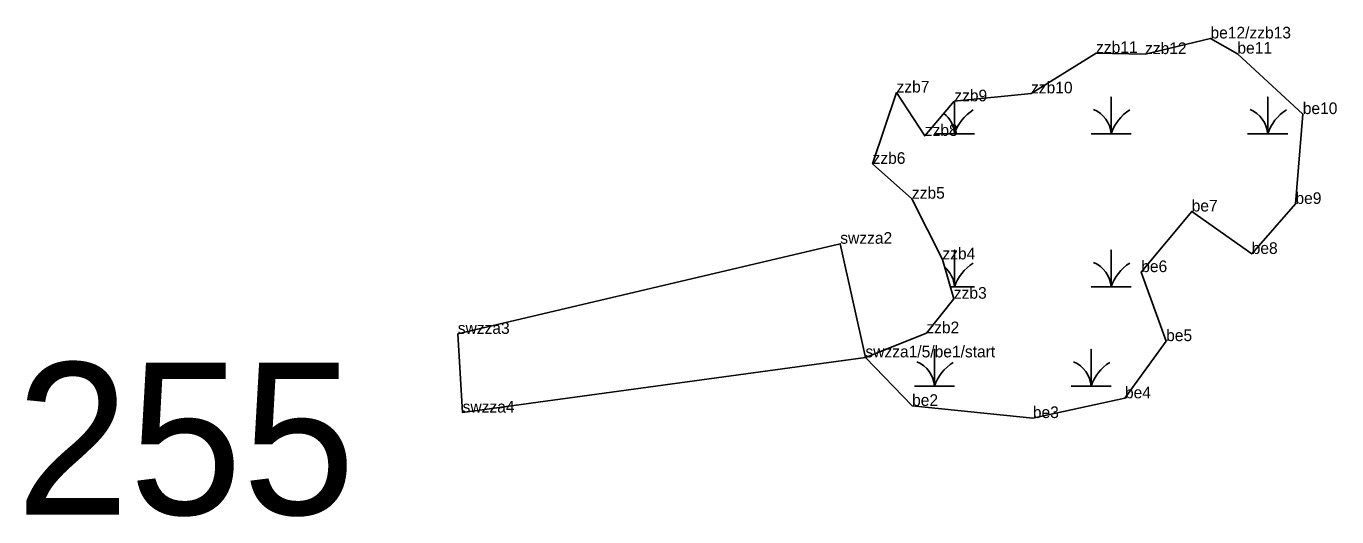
# Model space of a CAD drawing. Extents: x 2072529 to 2268796, y 436423 to 470406.
# Drawn here: x 2214248 to 2214811, y 438968 to 439179 of the extents above; entities that cross this region are included whole.
import ezdxf

# ---------------------------------------------------------------- set-up
doc = ezdxf.new("R2010")
doc.units = 0
for name, color, linetype in [('Default', 7, 'Continuous'), ('Exist Environmental Wetland Boundary', 7, 'Continuous'), ('Exist Environmental Wetland Boundary Cogo Comment', 7, 'Continuous'), ('Exist Hydro Jurisdictional Stream or Body of Water NEU Mitigable', 7, 'Continuous'), ('Exist Hydro Jurisdictional Stream or Body of Water NEU Mitigable Cogo Comment', 7, 'Continuous'), ('Exist Hydro Swamp or Marsh', 7, 'Continuous'), ('Old_Level_20', 7, 'Continuous')]:
    doc.layers.add(name, color=color, linetype=linetype)

msp = doc.modelspace()

# ---------------------------------------------------------------- linework, layer by layer
at = {"layer": 'Exist Environmental Wetland Boundary'}
msp.add_lwpolyline([(2214608.6, 439036.2), (2214634.77, 439046.58), (2214646.57, 439061.42), (2214641.66, 439078.31), (2214628.56, 439104.41), (2214611.66, 439119.37), (2214621.96, 439150.04), (2214634.11, 439131.39), (2214646.77, 439146.26), (2214679.73, 439149.69), (2214707.67, 439167.02), (2214728.71, 439166.56), (2214756.82, 439173.28), (2214768.38, 439166.74), (2214796.46, 439140.78), (2214793.32, 439102.15), (2214774.52, 439080.68), (2214748.74, 439098.91), (2214727.08, 439072.85), (2214737.77, 439043.19), (2214720.09, 439018.61), (2214680.52, 439010.12), (2214628.64, 439015.35), (2214608.6, 439036.2)], dxfattribs=at)
at = {"layer": 'Exist Hydro Jurisdictional Stream or Body of Water NEU Mitigable'}
msp.add_lwpolyline([(2214608.6, 439036.2), (2214597.8, 439085.04), (2214433.49, 439046.29), (2214435.57, 439012.49)], close=True, dxfattribs=at)
at = {"layer": 'Exist Hydro Swamp or Marsh'}
for points in [[(2214638.28, 439132.32), (2214646.88, 439132.32), (2214646.88, 439146.27)], [(2214646.88, 439146.27), (2214646.88, 439132.32), (2214655.48, 439132.32)], [(2214705.53, 439132.32), (2214714.13, 439132.32), (2214714.13, 439148.1), (2214714.13, 439132.32), (2214722.73, 439132.32)], [(2214772.78, 439132.32), (2214781.38, 439132.32), (2214781.38, 439148.1), (2214781.38, 439132.32), (2214789.98, 439132.32)], [(2214645.09, 439066.52), (2214646.88, 439066.52), (2214646.88, 439082.3), (2214646.88, 439066.52), (2214655.48, 439066.52)], [(2214705.53, 439066.52), (2214714.13, 439066.52), (2214714.13, 439082.3), (2214714.13, 439066.52), (2214722.73, 439066.52)], [(2214629.69, 439023.85), (2214638.29, 439023.85), (2214638.29, 439039.63), (2214638.29, 439023.85), (2214646.89, 439023.85)], [(2214696.94, 439023.85), (2214705.54, 439023.85), (2214705.54, 439039.63), (2214705.54, 439023.85), (2214714.14, 439023.85)]]:
    msp.add_lwpolyline(points, dxfattribs=at)
for centre, radius, start, end in [((2214634.61, 439131.44), 12.3, 4.1403, 51.244), ((2214665.12, 439126.26), 19.22, 122.1274, 161.6222), ((2214701.86, 439131.44), 12.3, 4.1403, 67.535), ((2214732.37, 439126.26), 19.22, 122.1274, 161.6222), ((2214769.11, 439131.44), 12.3, 4.1403, 67.535), ((2214799.62, 439126.26), 19.22, 122.1274, 161.6222), ((2214665.12, 439060.46), 19.22, 122.1274, 161.6222), ((2214701.86, 439065.64), 12.3, 4.1403, 67.535), ((2214732.37, 439060.46), 19.22, 122.1274, 161.6222), ((2214634.61, 439065.64), 12.3, 4.1403, 49.322), ((2214626.02, 439022.96), 12.3, 4.1403, 67.535), ((2214656.53, 439017.79), 19.22, 122.1274, 161.6222), ((2214693.27, 439022.96), 12.3, 4.1403, 67.535), ((2214723.78, 439017.79), 19.22, 122.1274, 161.6222)]:
    msp.add_arc(centre, radius, start, end, dxfattribs=at)
at = {"layer": 'Old_Level_20'}
for p, q in [((2214756.82, 439173.28), (2214756.82, 439173.28)), ((2214707.67, 439167.02), (2214707.67, 439167.02)), ((2214728.71, 439166.56), (2214728.71, 439166.56)), ((2214768.38, 439166.74), (2214768.38, 439166.74)), ((2214621.96, 439150.04), (2214621.96, 439150.04)), ((2214679.73, 439149.69), (2214679.73, 439149.69)), ((2214646.77, 439146.26), (2214646.77, 439146.26)), ((2214796.46, 439140.78), (2214796.46, 439140.78)), ((2214634.11, 439131.39), (2214634.11, 439131.39)), ((2214611.66, 439119.37), (2214611.66, 439119.37)), ((2214628.56, 439104.41), (2214628.56, 439104.41)), ((2214748.74, 439098.91), (2214748.74, 439098.91)), ((2214793.32, 439102.15), (2214793.32, 439102.15)), ((2214597.8, 439085.04), (2214597.8, 439085.04)), ((2214641.66, 439078.31), (2214641.66, 439078.31)), ((2214774.52, 439080.68), (2214774.52, 439080.68)), ((2214727.08, 439072.85), (2214727.08, 439072.85)), ((2214646.57, 439061.42), (2214646.57, 439061.42)), ((2214433.49, 439046.29), (2214433.49, 439046.29)), ((2214634.77, 439046.58), (2214634.77, 439046.58)), ((2214737.77, 439043.19), (2214737.77, 439043.19)), ((2214608.6, 439036.2), (2214608.6, 439036.2)), ((2214628.64, 439015.35), (2214628.64, 439015.35)), ((2214720.09, 439018.61), (2214720.09, 439018.61)), ((2214435.57, 439012.49), (2214435.57, 439012.49)), ((2214680.52, 439010.12), (2214680.52, 439010.12))]:
    msp.add_line(p, q, dxfattribs=at)

# ---------------------------------------------------------------- texts
at = {"layer": 'Default'}
msp.add_text('255', height=65.34, dxfattribs=at).set_placement((2214243.72, 438968.61))
at = {"layer": 'Exist Environmental Wetland Boundary Cogo Comment'}
for s, p in [('be12/zzb13', (2214756.82, 439173.28)), ('zzb11', (2214707.67, 439167.02)), ('zzb12', (2214728.71, 439166.56)), ('be11', (2214768.38, 439166.74)), ('zzb7', (2214621.96, 439150.04)), ('zzb10', (2214679.73, 439149.69)), ('zzb9', (2214646.77, 439146.26)), ('be10', (2214796.46, 439140.78)), ('zzb8', (2214634.11, 439131.39)), ('zzb6', (2214611.66, 439119.37)), ('zzb5', (2214628.56, 439104.41)), ('be7', (2214748.74, 439098.91)), ('be9', (2214793.32, 439102.15)), ('zzb4', (2214641.66, 439078.31)), ('be8', (2214774.52, 439080.68)), ('be6', (2214727.08, 439072.85)), ('zzb3', (2214646.57, 439061.42)), ('zzb2', (2214634.77, 439046.58)), ('be5', (2214737.77, 439043.19)), ('be2', (2214628.64, 439015.35)), ('be4', (2214720.09, 439018.61)), ('be3', (2214680.52, 439010.12))]:
    msp.add_text(s, height=5, dxfattribs=at).set_placement(p)
at = {"layer": 'Exist Hydro Jurisdictional Stream or Body of Water NEU Mitigable Cogo Comment'}
for s, p in [('swzza2', (2214597.8, 439085.04)), ('swzza3', (2214433.49, 439046.29)), ('swzza1/5/be1/start', (2214608.6, 439036.2)), ('swzza4', (2214435.57, 439012.49))]:
    msp.add_text(s, height=5, dxfattribs=at).set_placement(p)

doc.saveas('drawing.dxf')
